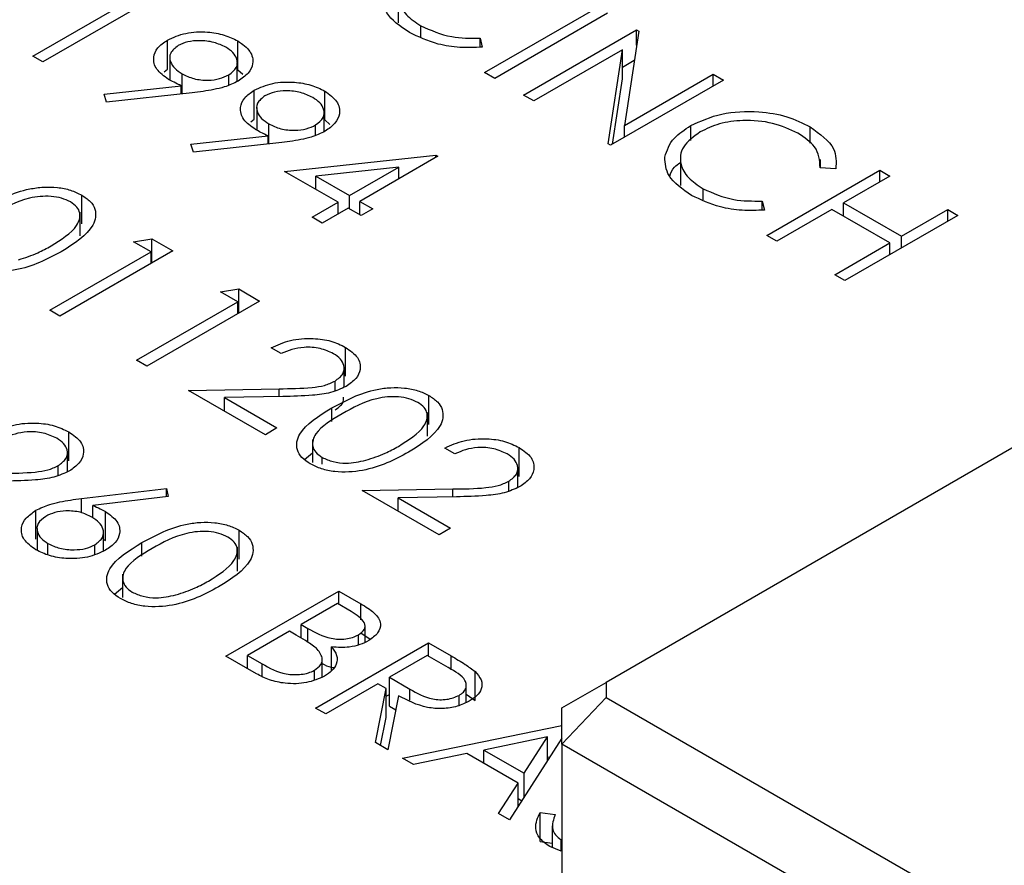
# Model space of a CAD drawing. Header units: inches. Extents: x 1880 to 2363, y -453 to -54.
# Tile 884 of 1056: x 2069.744 to 2070.299, y -71.496 to -71.019. Entities that reach past the tile are written whole.
import ezdxf

# ---------------------------------------------------------------- set-up
doc = ezdxf.new("R2010")
doc.units = ezdxf.units.IN
doc.header["$LTSCALE"] = 0.5
doc.header["$MEASUREMENT"] = 0
doc.layers.add('DSS-M-S', color=53, linetype='Continuous')

msp = doc.modelspace()

# ---------------------------------------------------------------- linework, layer by layer
at = {"layer": 'DSS-M-S', "linetype": 'Continuous', "lineweight": 25}
for p, q in [((2069.95726, -71.00377), (2069.95726, -71.02102)), ((2069.75118, -71.03981), (2069.80829, -71.00684)), ((2069.82053, -71.00637), (2069.75689, -71.04311)), ((2070.00594, -71.04912), (2070.06958, -71.01238)), ((2070.07529, -71.01568), (2070.01165, -71.05241)), ((2070.7212, -71.01961), (2070.07445, -71.39298)), ((2069.97006, -71.02912), (2069.97006, -71.02275)), ((2070.02797, -71.06183), (2070.09161, -71.0251)), ((2070.09281, -71.02579), (2070.08477, -71.07897)), ((2070.09161, -71.0251), (2070.09281, -71.02579)), ((2070.09161, -71.03371), (2070.09161, -71.0251)), ((2069.82715, -71.04714), (2069.82715, -71.03081)), ((2069.8669, -71.04759), (2069.8669, -71.03126)), ((2070.00339, -71.02975), (2070.0046, -71.03482)), ((2070.00339, -71.03483), (2070.00339, -71.02975)), ((2070.08366, -71.03628), (2070.03368, -71.06513)), ((2070.07562, -71.08934), (2070.08366, -71.03628)), ((2070.08366, -71.05261), (2070.08366, -71.03628)), ((2069.75689, -71.04311), (2069.75118, -71.03981)), ((2069.82851, -71.04063), (2069.82851, -71.05334)), ((2070.08366, -71.04602), (2070.09033, -71.04216)), ((2069.82529, -71.04865), (2069.82715, -71.04714)), ((2069.86653, -71.05415), (2069.86653, -71.04364)), ((2069.8669, -71.04759), (2069.86971, -71.05008)), ((2069.83537, -71.0611), (2069.83537, -71.04979)), ((2069.86173, -71.05615), (2069.86173, -71.05041)), ((2070.01165, -71.05241), (2070.00594, -71.04912)), ((2070.14056, -71.05336), (2070.07692, -71.09009)), ((2070.07808, -71.08942), (2070.08366, -71.05261)), ((2070.08477, -71.07897), (2070.13485, -71.05006)), ((2070.13485, -71.05006), (2070.14056, -71.05336)), ((2070.13485, -71.05665), (2070.13485, -71.05006)), ((2069.7914, -71.06125), (2069.83496, -71.05653)), ((2069.83496, -71.06115), (2069.83496, -71.05653)), ((2069.8761, -71.0754), (2069.8761, -71.05907)), ((2069.91585, -71.07585), (2069.91585, -71.05952)), ((2069.79279, -71.06572), (2069.7914, -71.06125)), ((2069.84104, -71.06049), (2069.79279, -71.06572)), ((2070.03368, -71.06513), (2070.02797, -71.06183)), ((2069.87746, -71.06889), (2069.87746, -71.0816)), ((2069.87424, -71.07691), (2069.8761, -71.0754)), ((2069.91549, -71.08241), (2069.91549, -71.0719)), ((2069.91585, -71.07585), (2069.91866, -71.07834)), ((2069.88432, -71.08936), (2069.88432, -71.07805)), ((2069.91069, -71.08441), (2069.91069, -71.07867)), ((2070.08477, -71.08557), (2070.08477, -71.07897)), ((2070.12217, -71.08738), (2070.12217, -71.07905)), ((2070.18949, -71.08897), (2070.18949, -71.07972)), ((2069.84035, -71.08951), (2069.88392, -71.0848)), ((2069.88392, -71.08941), (2069.88392, -71.0848)), ((2069.84174, -71.09398), (2069.84035, -71.08951)), ((2069.89, -71.08875), (2069.84174, -71.09398)), ((2070.07692, -71.09009), (2070.07562, -71.08934)), ((2069.89315, -71.10481), (2069.97847, -71.09567)), ((2069.97963, -71.09633), (2069.93557, -71.12177)), ((2069.97847, -71.09567), (2069.97963, -71.09633)), ((2069.97847, -71.097), (2069.97847, -71.09567)), ((2070.11636, -71.09562), (2070.11636, -71.11286)), ((2070.19536, -71.10277), (2070.19536, -71.09819)), ((2069.9575, -71.10252), (2069.91089, -71.10752)), ((2069.92986, -71.11847), (2069.9575, -71.10252)), ((2069.9575, -71.10911), (2069.9575, -71.10252)), ((2070.16504, -71.14096), (2070.22868, -71.10422)), ((2070.20395, -71.10343), (2070.19513, -71.10275)), ((2070.22868, -71.10422), (2070.23439, -71.10752)), ((2070.22868, -71.11082), (2070.22868, -71.10422)), ((2069.92333, -71.12224), (2069.89315, -71.10481)), ((2069.91089, -71.10752), (2069.92986, -71.11847)), ((2069.91089, -71.11506), (2069.91089, -71.10752)), ((2070.23439, -71.10752), (2070.20828, -71.12259)), ((2070.12915, -71.12096), (2070.12915, -71.11459)), ((2069.77878, -71.13449), (2069.77878, -71.11816)), ((2069.92986, -71.12601), (2069.92986, -71.11847)), ((2069.90865, -71.13072), (2069.92333, -71.12224)), ((2069.92904, -71.12554), (2069.91436, -71.13402)), ((2069.92333, -71.12883), (2069.92333, -71.12224)), ((2069.93639, -71.12978), (2069.92904, -71.12554)), ((2069.93557, -71.12177), (2069.94291, -71.12601)), ((2069.93557, -71.12931), (2069.93557, -71.12177)), ((2069.94291, -71.12601), (2069.93639, -71.12978)), ((2070.16249, -71.12159), (2070.1637, -71.12666)), ((2070.16249, -71.12667), (2070.16249, -71.12159)), ((2070.20176, -71.12636), (2070.17075, -71.14426)), ((2070.23439, -71.1452), (2070.20176, -71.12636)), ((2070.20828, -71.12259), (2070.24092, -71.14143)), ((2070.20828, -71.13013), (2070.20828, -71.12259)), ((2070.24092, -71.14143), (2070.26703, -71.12636)), ((2070.26703, -71.12636), (2070.27274, -71.12966)), ((2070.26703, -71.13296), (2070.26703, -71.12636)), ((2069.77787, -71.14119), (2069.77787, -71.12782)), ((2069.91436, -71.13402), (2069.90865, -71.13072)), ((2070.27274, -71.12966), (2070.2091, -71.1664)), ((2069.80809, -71.14449), (2069.81835, -71.14288)), ((2069.81835, -71.14288), (2069.83012, -71.14968)), ((2069.81835, -71.15647), (2069.81835, -71.14288)), ((2070.17075, -71.14426), (2070.16504, -71.14096)), ((2070.24092, -71.14803), (2070.24092, -71.14143)), ((2069.81788, -71.15015), (2069.80809, -71.14449)), ((2070.20339, -71.1631), (2070.23439, -71.1452)), ((2070.23439, -71.1518), (2070.23439, -71.1452)), ((2069.76077, -71.18312), (2069.81788, -71.15015)), ((2069.83012, -71.14968), (2069.76648, -71.18641)), ((2069.81788, -71.15674), (2069.81788, -71.15015)), ((2070.2091, -71.1664), (2070.20339, -71.1631)), ((2069.85704, -71.17276), (2069.8673, -71.17114)), ((2069.8673, -71.17114), (2069.87907, -71.17794)), ((2069.8673, -71.18473), (2069.8673, -71.17114)), ((2069.86683, -71.17841), (2069.85704, -71.17276)), ((2069.80972, -71.21138), (2069.86683, -71.17841)), ((2069.87907, -71.17794), (2069.81543, -71.21467)), ((2069.86683, -71.185), (2069.86683, -71.17841)), ((2069.76648, -71.18641), (2069.76077, -71.18312)), ((2069.89131, -71.20761), (2069.8856, -71.20431)), ((2069.92757, -71.22038), (2069.92757, -71.20405)), ((2069.81543, -71.21467), (2069.80972, -71.21138)), ((2069.92675, -71.22652), (2069.92675, -71.21584)), ((2069.92165, -71.22854), (2069.92165, -71.22306)), ((2069.83909, -71.22833), (2069.89011, -71.22738)), ((2069.88233, -71.2533), (2069.83909, -71.22833)), ((2069.89216, -71.23181), (2069.85925, -71.23243)), ((2069.89011, -71.23185), (2069.89011, -71.22738)), ((2069.97459, -71.24753), (2069.97459, -71.2312)), ((2069.85925, -71.23243), (2069.88886, -71.24953)), ((2069.85925, -71.23997), (2069.85925, -71.23243)), ((2069.91984, -71.24593), (2069.91984, -71.23824)), ((2069.97368, -71.25423), (2069.97368, -71.24086)), ((2069.77153, -71.26807), (2069.77153, -71.25174)), ((2069.88886, -71.24953), (2069.88233, -71.2533)), ((2069.90891, -71.25608), (2069.90891, -71.26908)), ((2069.77071, -71.2742), (2069.77071, -71.26353)), ((2069.90434, -71.26723), (2069.90891, -71.26349)), ((2069.98922, -71.26413), (2069.98351, -71.26083)), ((2070.02547, -71.2769), (2070.02547, -71.26057)), ((2069.76561, -71.27623), (2069.76561, -71.27075)), ((2069.91441, -71.26986), (2069.91441, -71.26616)), ((2070.02465, -71.28304), (2070.02465, -71.27236)), ((2070.01956, -71.28506), (2070.01956, -71.27959)), ((2069.77861, -71.28936), (2069.82665, -71.28356)), ((2069.82665, -71.28356), (2069.82759, -71.28809)), ((2069.82665, -71.28821), (2069.82665, -71.28356)), ((2069.937, -71.28485), (2069.98802, -71.2839)), ((2069.98024, -71.30982), (2069.937, -71.28485)), ((2069.98802, -71.28837), (2069.98802, -71.2839)), ((2069.77861, -71.29738), (2069.77861, -71.28936)), ((2069.82759, -71.28809), (2069.78506, -71.29323)), ((2069.78506, -71.30015), (2069.78506, -71.29323)), ((2069.99007, -71.28834), (2069.95715, -71.28895)), ((2069.95715, -71.28895), (2069.98677, -71.30605)), ((2069.95715, -71.29649), (2069.95715, -71.28895)), ((2069.75302, -71.31225), (2069.75302, -71.29592)), ((2069.79227, -71.31301), (2069.79227, -71.29668)), ((2069.7536, -71.3062), (2069.7536, -71.31852)), ((2069.79105, -71.31893), (2069.79105, -71.30854)), ((2069.86751, -71.32348), (2069.86751, -71.30715)), ((2069.98677, -71.30605), (2069.98024, -71.30982)), ((2069.75975, -71.32107), (2069.75975, -71.31465)), ((2069.78624, -71.32073), (2069.78624, -71.31537)), ((2069.79105, -71.31237), (2069.79227, -71.31301)), ((2069.81275, -71.32188), (2069.81275, -71.31419)), ((2069.8666, -71.33018), (2069.8666, -71.31681)), ((2069.80183, -71.33203), (2069.80183, -71.34503)), ((2069.79725, -71.34318), (2069.80183, -71.33944)), ((2069.8601, -71.37823), (2069.92374, -71.34149)), ((2069.92374, -71.34149), (2069.93616, -71.34866)), ((2069.92374, -71.34903), (2069.92374, -71.34149)), ((2069.92293, -71.34856), (2069.90253, -71.36033)), ((2069.93068, -71.35303), (2069.92293, -71.34856)), ((2069.93616, -71.35769), (2069.93616, -71.34866)), ((2069.896, -71.3641), (2069.87234, -71.37776)), ((2069.89979, -71.36629), (2069.896, -71.3641)), ((2069.90253, -71.36033), (2069.90637, -71.36255)), ((2069.90253, -71.36792), (2069.90253, -71.36033)), ((2069.90637, -71.37036), (2069.90637, -71.36255)), ((2069.93616, -71.36499), (2069.94149, -71.36868)), ((2069.93852, -71.37037), (2069.93852, -71.36134)), ((2069.91069, -71.40743), (2069.97433, -71.37069)), ((2069.93478, -71.37188), (2069.93478, -71.36621)), ((2069.97433, -71.37069), (2069.98706, -71.37805)), ((2069.97433, -71.37823), (2069.97433, -71.37069)), ((2069.91971, -71.38645), (2069.91971, -71.37301)), ((2069.87731, -71.38817), (2069.8601, -71.37823)), ((2069.87234, -71.37776), (2069.88047, -71.38246)), ((2069.87234, -71.3853), (2069.87234, -71.37776)), ((2069.91439, -71.38993), (2069.91439, -71.37993)), ((2069.97351, -71.37776), (2069.9523, -71.39001)), ((2069.98544, -71.38465), (2069.97351, -71.37776)), ((2069.98706, -71.38589), (2069.98706, -71.37805)), ((2069.88047, -71.3896), (2069.88047, -71.38246)), ((2069.90999, -71.39149), (2069.90999, -71.38617)), ((2070.00061, -71.4032), (2070.00061, -71.38687)), ((2069.9523, -71.39001), (2069.96386, -71.39678)), ((2069.9523, -71.40634), (2069.9523, -71.39001)), ((2070.04945, -71.40741), (2070.07445, -71.39298)), ((2070.07445, -71.39298), (2070.07445, -71.40143)), ((2069.94577, -71.39377), (2069.9164, -71.41073)), ((2069.94442, -71.42691), (2069.95041, -71.39645)), ((2069.95041, -71.39645), (2069.94577, -71.39377)), ((2069.95041, -71.41278), (2069.95041, -71.39645)), ((2069.96386, -71.40308), (2069.96386, -71.39678)), ((2069.99564, -71.40429), (2069.99564, -71.39454)), ((2069.95041, -71.40083), (2069.9523, -71.39974)), ((2069.95747, -71.40053), (2069.95148, -71.43098)), ((2069.99159, -71.40599), (2069.99159, -71.40029)), ((2069.99564, -71.39963), (2070.00061, -71.4032)), ((2070.04945, -71.42782), (2070.07445, -71.40143)), ((2070.07445, -71.40143), (2070.73155, -71.78077)), ((2069.9164, -71.41073), (2069.91069, -71.40743)), ((2069.9523, -71.40634), (2069.95591, -71.40846)), ((2070.04945, -71.42782), (2070.04945, -71.40741)), ((2069.9473, -71.42857), (2069.95041, -71.41278)), ((2069.95964, -71.43569), (2070.04945, -71.41721)), ((2070.04141, -71.42374), (2070.00557, -71.43112)), ((2070.04945, -71.42443), (2070.02002, -71.47055)), ((2070.02832, -71.44425), (2070.04141, -71.42374)), ((2070.04141, -71.43703), (2070.04141, -71.42374)), ((2069.95148, -71.43098), (2069.94442, -71.42691)), ((2070.00557, -71.43866), (2070.00557, -71.43112)), ((2070.00557, -71.43112), (2070.02832, -71.44425)), ((2070.7212, -71.81562), (2070.04945, -71.42782)), ((2070.04945, -71.42782), (2070.04945, -72.63222)), ((2069.96587, -71.43929), (2069.95964, -71.43569)), ((2069.99595, -71.4331), (2069.96587, -71.43929)), ((2070.0248, -71.44976), (2069.99595, -71.4331)), ((2070.04141, -71.4352), (2070.04276, -71.43492)), ((2070.02832, -71.45754), (2070.02832, -71.44425)), ((2070.01381, -71.46696), (2070.0248, -71.44976)), ((2070.0248, -71.46306), (2070.0248, -71.44976)), ((2070.0248, -71.45855), (2070.0269, -71.45977)), ((2070.02002, -71.47055), (2070.01381, -71.46696)), ((2070.03719, -71.46629), (2070.04579, -71.46753)), ((2070.03719, -71.48262), (2070.03719, -71.46629)), ((2070.04412, -71.47387), (2070.04412, -71.48612)), ((2070.04916, -71.48825), (2070.04916, -71.48172)), ((2070.03719, -71.48262), (2070.04412, -71.48362)), ((2070.04914, -71.48824), (2070.04263, -71.48549))]:
    msp.add_line(p, q, dxfattribs=at)
for points, knots in [([(2069.96835, -70.99075), (2069.96472, -70.99341), (2069.95745, -70.99872), (2069.95655, -71.00844), (2069.96105, -71.01677), (2069.96705, -71.02075), (2069.97006, -71.02275)], [0, 0, 0, 0, 0.279434, 0.558921, 0.779283, 1, 1, 1, 1]), ([(2069.96357, -71.02654), (2069.95841, -71.02301), (2069.94921, -71.01672), (2069.94868, -71.00855), (2069.94845, -71.00496)], [0, 0, 0, 0, 0.559804, 1, 1, 1, 1]), ([(2069.82715, -71.03081), (2069.83043, -71.02932), (2069.837, -71.02633), (2069.84901, -71.02588), (2069.85936, -71.02764), (2069.86438, -71.03005), (2069.8669, -71.03126)], [0, 0, 0, 0, 0.279538, 0.558851, 0.779452, 1, 1, 1, 1]), ([(2070.0046, -71.03482), (2070.00039, -71.03498), (2069.99198, -71.03531), (2069.97713, -71.03299), (2069.96871, -71.02898), (2069.96357, -71.02654)], [0, 0, 0, 0, 0.28041, 0.560795, 1, 1, 1, 1]), ([(2069.97006, -71.02275), (2069.97558, -71.02524), (2069.98546, -71.02971), (2069.9979, -71.02973), (2070.00339, -71.02975)], [0, 0, 0, 0, 0.558772, 1, 1, 1, 1]), ([(2069.82778, -71.05295), (2069.82526, -71.05114), (2069.8202, -71.04751), (2069.8188, -71.04092), (2069.82105, -71.03501), (2069.82512, -71.03221), (2069.82715, -71.03081)], [0, 0, 0, 0, 0.279814, 0.559489, 0.779635, 1, 1, 1, 1]), ([(2069.86008, -71.03485), (2069.8579, -71.03382), (2069.85355, -71.03175), (2069.84567, -71.03091), (2069.83837, -71.03152), (2069.83491, -71.03312), (2069.83318, -71.03393)], [0, 0, 0, 0, 0.2800921, 0.5600105, 0.7801305, 1, 1, 1, 1]), ([(2069.8669, -71.03126), (2069.86945, -71.03312), (2069.87455, -71.03685), (2069.87592, -71.04364), (2069.87318, -71.0496), (2069.8691, -71.05249), (2069.86706, -71.05393)], [0, 0, 0, 0, 0.27973, 0.559163, 0.779612, 1, 1, 1, 1]), ([(2069.83318, -71.03393), (2069.83147, -71.03528), (2069.82806, -71.038), (2069.82844, -71.04282), (2069.83092, -71.04684), (2069.83388, -71.04881), (2069.83537, -71.04979)], [0, 0, 0, 0, 0.278472, 0.558424, 0.779098, 1, 1, 1, 1]), ([(2069.86173, -71.05041), (2069.86342, -71.04909), (2069.86681, -71.04646), (2069.86669, -71.04174), (2069.86443, -71.03775), (2069.86153, -71.03582), (2069.86008, -71.03485)], [0, 0, 0, 0, 0.2787219, 0.5585693, 0.7791712, 1, 1, 1, 1]), ([(2069.83496, -71.05653), (2069.83357, -71.0559), (2069.83108, -71.05477), (2069.82879, -71.05351), (2069.82778, -71.05295)], [0, 0, 0, 0, 0.559944, 1, 1, 1, 1]), ([(2069.83537, -71.04979), (2069.83749, -71.05084), (2069.84173, -71.05291), (2069.84958, -71.05367), (2069.85668, -71.05282), (2069.86005, -71.05121), (2069.86173, -71.05041)], [0, 0, 0, 0, 0.280319, 0.55953, 0.779753, 1, 1, 1, 1]), ([(2069.86706, -71.05393), (2069.86452, -71.05513), (2069.86034, -71.0571), (2069.85334, -71.05873), (2069.84726, -71.05976), (2069.84312, -71.06024), (2069.84104, -71.06049)], [0, 0, 0, 0, 0.339295, 0.559425, 0.779695, 1, 1, 1, 1]), ([(2069.8761, -71.05907), (2069.87939, -71.05758), (2069.88596, -71.05459), (2069.89797, -71.05414), (2069.90831, -71.0559), (2069.91334, -71.05831), (2069.91585, -71.05952)], [0, 0, 0, 0, 0.279538, 0.558851, 0.779452, 1, 1, 1, 1]), ([(2069.87674, -71.08121), (2069.87421, -71.0794), (2069.86915, -71.07578), (2069.86775, -71.06918), (2069.87001, -71.06327), (2069.87407, -71.06047), (2069.8761, -71.05907)], [0, 0, 0, 0, 0.279814, 0.559489, 0.779635, 1, 1, 1, 1]), ([(2069.90903, -71.06311), (2069.90685, -71.06208), (2069.9025, -71.06001), (2069.89463, -71.05917), (2069.88732, -71.05978), (2069.88386, -71.06138), (2069.88213, -71.06219)], [0, 0, 0, 0, 0.280092, 0.560011, 0.780131, 1, 1, 1, 1]), ([(2069.91585, -71.05952), (2069.9184, -71.06138), (2069.9235, -71.06511), (2069.92487, -71.0719), (2069.92214, -71.07786), (2069.91806, -71.08075), (2069.91602, -71.08219)], [0, 0, 0, 0, 0.27973, 0.559163, 0.779612, 1, 1, 1, 1]), ([(2069.88213, -71.06219), (2069.88043, -71.06354), (2069.87701, -71.06626), (2069.87739, -71.07108), (2069.87987, -71.0751), (2069.88284, -71.07707), (2069.88432, -71.07805)], [0, 0, 0, 0, 0.2784725, 0.5584236, 0.7790976, 1, 1, 1, 1]), ([(2069.91069, -71.07867), (2069.91238, -71.07736), (2069.91576, -71.07472), (2069.91564, -71.07), (2069.91339, -71.06601), (2069.91048, -71.06408), (2069.90903, -71.06311)], [0, 0, 0, 0, 0.278722, 0.558569, 0.779171, 1, 1, 1, 1]), ([(2070.12217, -71.07905), (2070.12774, -71.0765), (2070.13888, -71.07141), (2070.15922, -71.07054), (2070.17687, -71.07344), (2070.18528, -71.07762), (2070.18949, -71.07972)], [0, 0, 0, 0, 0.279512, 0.55908, 0.779374, 1, 1, 1, 1]), ([(2070.18261, -71.08328), (2070.17808, -71.0812), (2070.16902, -71.07705), (2070.15264, -71.07556), (2070.13792, -71.07755), (2070.13094, -71.08091), (2070.12745, -71.08259)], [0, 0, 0, 0, 0.2798558, 0.5595188, 0.7796855, 1, 1, 1, 1]), ([(2069.88392, -71.0848), (2069.88252, -71.08416), (2069.88003, -71.08303), (2069.87774, -71.08177), (2069.87674, -71.08121)], [0, 0, 0, 0, 0.559944, 1, 1, 1, 1]), ([(2069.88432, -71.07805), (2069.88645, -71.0791), (2069.89068, -71.08117), (2069.89853, -71.08193), (2069.90563, -71.08108), (2069.909, -71.07947), (2069.91069, -71.07867)], [0, 0, 0, 0, 0.280319, 0.55953, 0.779753, 1, 1, 1, 1]), ([(2069.91602, -71.08219), (2069.91348, -71.08339), (2069.90929, -71.08536), (2069.9023, -71.08699), (2069.89621, -71.08802), (2069.89207, -71.0885), (2069.89, -71.08875)], [0, 0, 0, 0, 0.339295, 0.559425, 0.779695, 1, 1, 1, 1]), ([(2070.10755, -71.09681), (2070.10877, -71.09306), (2070.11095, -71.08636), (2070.11874, -71.08129), (2070.12217, -71.07905)], [0, 0, 0, 0, 0.559029, 1, 1, 1, 1]), ([(2070.18949, -71.07972), (2070.19493, -71.08363), (2070.20464, -71.09064), (2070.20416, -71.09952), (2070.20395, -71.10343)], [0, 0, 0, 0, 0.559517, 1, 1, 1, 1]), ([(2070.12745, -71.08259), (2070.12382, -71.08525), (2070.11655, -71.09056), (2070.11565, -71.10029), (2070.12015, -71.10861), (2070.12615, -71.1126), (2070.12915, -71.11459)], [0, 0, 0, 0, 0.279434, 0.558921, 0.779283, 1, 1, 1, 1]), ([(2070.19513, -71.10275), (2070.19487, -71.09865), (2070.19441, -71.09129), (2070.18622, -71.08573), (2070.18261, -71.08328)], [0, 0, 0, 0, 0.5584265, 1, 1, 1, 1]), ([(2070.12267, -71.11838), (2070.11751, -71.11486), (2070.10831, -71.10856), (2070.10778, -71.1004), (2070.10755, -71.09681)], [0, 0, 0, 0, 0.559804, 1, 1, 1, 1]), ([(2070.11035, -71.10759), (2070.1109, -71.10577), (2070.1118, -71.10286), (2070.11511, -71.10064), (2070.11636, -71.09981)], [0, 0, 0, 0, 0.623619, 1, 1, 1, 1]), ([(2069.72403, -71.1252), (2069.73187, -71.12095), (2069.74169, -71.11564), (2069.75718, -71.11355), (2069.76511, -71.11374), (2069.77275, -71.1152), (2069.77677, -71.11717), (2069.77878, -71.11816)], [0, 0, 0, 0, 0.498702, 0.6241765, 0.7494675, 0.8747453, 1, 1, 1, 1]), ([(2070.12915, -71.11459), (2070.13468, -71.11709), (2070.14456, -71.12155), (2070.157, -71.12158), (2070.16249, -71.12159)], [0, 0, 0, 0, 0.558772, 1, 1, 1, 1]), ([(2069.77244, -71.12203), (2069.77084, -71.12128), (2069.76763, -71.11976), (2069.76152, -71.11882), (2069.7553, -71.11884), (2069.74334, -71.12088), (2069.7358, -71.12511), (2069.72976, -71.12848)], [0, 0, 0, 0, 0.125139, 0.250418, 0.375519, 0.500847, 1, 1, 1, 1]), ([(2069.77878, -71.11816), (2069.7805, -71.11932), (2069.78395, -71.12166), (2069.78746, -71.12752), (2069.78544, -71.13861), (2069.77454, -71.14554), (2069.76727, -71.15016)], [0, 0, 0, 0, 0.1256, 0.251197, 0.500581, 1, 1, 1, 1]), ([(2070.1637, -71.12666), (2070.15949, -71.12683), (2070.15107, -71.12716), (2070.13623, -71.12483), (2070.12781, -71.12083), (2070.12267, -71.11838)], [0, 0, 0, 0, 0.28041, 0.560795, 1, 1, 1, 1]), ([(2069.76158, -71.14685), (2069.76726, -71.1433), (2069.77575, -71.13799), (2069.77855, -71.1295), (2069.77635, -71.12482), (2069.77375, -71.12296), (2069.77244, -71.12203)], [0, 0, 0, 0, 0.500072, 0.749021, 0.874598, 1, 1, 1, 1]), ([(2069.74317, -71.1547), (2069.74692, -71.15347), (2069.75361, -71.15128), (2069.75914, -71.1482), (2069.76158, -71.14685)], [0, 0, 0, 0, 0.559599, 1, 1, 1, 1]), ([(2069.76727, -71.15016), (2069.75927, -71.15437), (2069.74729, -71.16067), (2069.72809, -71.16176), (2069.71795, -71.15976), (2069.7139, -71.15777), (2069.71188, -71.15678)], [0, 0, 0, 0, 0.499407, 0.748743, 0.874372, 1, 1, 1, 1]), ([(2069.8856, -71.20431), (2069.88906, -71.20274), (2069.89599, -71.1996), (2069.90848, -71.19865), (2069.91964, -71.20019), (2069.92492, -71.20276), (2069.92757, -71.20405)], [0, 0, 0, 0, 0.280029, 0.559515, 0.779668, 1, 1, 1, 1]), ([(2069.92075, -71.20765), (2069.91835, -71.20652), (2069.91356, -71.20427), (2069.90468, -71.20372), (2069.89706, -71.20507), (2069.89323, -71.20676), (2069.89131, -71.20761)], [0, 0, 0, 0, 0.279699, 0.558847, 0.779176, 1, 1, 1, 1]), ([(2069.92757, -71.20405), (2069.93014, -71.20584), (2069.93528, -71.20942), (2069.9364, -71.21605), (2069.93392, -71.22188), (2069.92989, -71.22467), (2069.92787, -71.22607)], [0, 0, 0, 0, 0.27989, 0.559224, 0.779582, 1, 1, 1, 1]), ([(2069.92165, -71.22306), (2069.92335, -71.22177), (2069.92675, -71.21919), (2069.92704, -71.21454), (2069.92504, -71.21053), (2069.92218, -71.20861), (2069.92075, -71.20765)], [0, 0, 0, 0, 0.279126, 0.558978, 0.77935, 1, 1, 1, 1]), ([(2069.89011, -71.22738), (2069.89631, -71.22733), (2069.90493, -71.22725), (2069.91594, -71.22577), (2069.91975, -71.22397), (2069.92165, -71.22306)], [0, 0, 0, 0, 0.560717, 0.780532, 1, 1, 1, 1]), ([(2069.92787, -71.22607), (2069.92509, -71.22737), (2069.91952, -71.22999), (2069.9068, -71.23146), (2069.89772, -71.23168), (2069.89216, -71.23181)], [0, 0, 0, 0, 0.279288, 0.559154, 1, 1, 1, 1]), ([(2069.91984, -71.23824), (2069.92769, -71.234), (2069.9375, -71.22868), (2069.95299, -71.22659), (2069.96092, -71.22678), (2069.96856, -71.22824), (2069.97258, -71.23021), (2069.97459, -71.2312)], [0, 0, 0, 0, 0.498702, 0.624177, 0.749467, 0.874745, 1, 1, 1, 1]), ([(2069.92165, -71.2394), (2069.92345, -71.23811), (2069.92646, -71.23597), (2069.92639, -71.23325), (2069.92636, -71.23216)], [0, 0, 0, 0, 0.598537, 1, 1, 1, 1]), ([(2069.96826, -71.23508), (2069.96665, -71.23432), (2069.96344, -71.2328), (2069.95734, -71.23186), (2069.95112, -71.23188), (2069.93916, -71.23393), (2069.93161, -71.23815), (2069.92558, -71.24152)], [0, 0, 0, 0, 0.125139, 0.250418, 0.375519, 0.500847, 1, 1, 1, 1]), ([(2069.97459, -71.2312), (2069.97632, -71.23236), (2069.97976, -71.2347), (2069.98327, -71.24056), (2069.98126, -71.25165), (2069.97035, -71.25858), (2069.96308, -71.2632)], [0, 0, 0, 0, 0.1256, 0.251197, 0.500581, 1, 1, 1, 1]), ([(2069.9574, -71.25989), (2069.96307, -71.25634), (2069.97157, -71.25103), (2069.97436, -71.24254), (2069.97217, -71.23786), (2069.96956, -71.236), (2069.96826, -71.23508)], [0, 0, 0, 0, 0.500072, 0.749021, 0.874598, 1, 1, 1, 1]), ([(2069.90769, -71.26982), (2069.90598, -71.26866), (2069.90257, -71.26634), (2069.89915, -71.26052), (2069.90148, -71.24952), (2069.91249, -71.24275), (2069.91984, -71.23824)], [0, 0, 0, 0, 0.1255507, 0.25109, 0.5002501, 1, 1, 1, 1]), ([(2069.92558, -71.24152), (2069.91967, -71.24498), (2069.91084, -71.25017), (2069.90826, -71.25871), (2069.91051, -71.26337), (2069.91311, -71.26523), (2069.91441, -71.26616)], [0, 0, 0, 0, 0.500291, 0.749086, 0.874606, 1, 1, 1, 1]), ([(2069.72956, -71.252), (2069.73302, -71.25043), (2069.73995, -71.24729), (2069.75244, -71.24634), (2069.7636, -71.24788), (2069.76888, -71.25045), (2069.77153, -71.25174)], [0, 0, 0, 0, 0.280029, 0.559515, 0.779668, 1, 1, 1, 1]), ([(2069.76471, -71.25534), (2069.76231, -71.25421), (2069.75752, -71.25196), (2069.74864, -71.25141), (2069.74102, -71.25276), (2069.73719, -71.25445), (2069.73527, -71.2553)], [0, 0, 0, 0, 0.279699, 0.558847, 0.779176, 1, 1, 1, 1]), ([(2069.77153, -71.25174), (2069.7741, -71.25353), (2069.77924, -71.25711), (2069.78036, -71.26374), (2069.77788, -71.26957), (2069.77385, -71.27236), (2069.77183, -71.27376)], [0, 0, 0, 0, 0.27989, 0.559224, 0.779582, 1, 1, 1, 1]), ([(2069.76561, -71.27075), (2069.76731, -71.26946), (2069.77072, -71.26688), (2069.771, -71.26223), (2069.769, -71.25822), (2069.76614, -71.2563), (2069.76471, -71.25534)], [0, 0, 0, 0, 0.279126, 0.558978, 0.77935, 1, 1, 1, 1]), ([(2069.93899, -71.26774), (2069.94273, -71.26651), (2069.94942, -71.26432), (2069.95496, -71.26125), (2069.9574, -71.25989)], [0, 0, 0, 0, 0.559599, 1, 1, 1, 1]), ([(2069.98351, -71.26083), (2069.98697, -71.25926), (2069.99389, -71.25612), (2070.00639, -71.25517), (2070.01754, -71.25671), (2070.02283, -71.25928), (2070.02547, -71.26057)], [0, 0, 0, 0, 0.280029, 0.559515, 0.779668, 1, 1, 1, 1]), ([(2069.96308, -71.2632), (2069.95509, -71.26741), (2069.9431, -71.27371), (2069.9239, -71.27481), (2069.91376, -71.2728), (2069.90971, -71.27081), (2069.90769, -71.26982)], [0, 0, 0, 0, 0.499407, 0.748743, 0.874372, 1, 1, 1, 1]), ([(2070.01865, -71.26417), (2070.01626, -71.26304), (2070.01147, -71.26079), (2070.00259, -71.26024), (2069.99496, -71.26159), (2069.99113, -71.26328), (2069.98922, -71.26413)], [0, 0, 0, 0, 0.2796987, 0.5588466, 0.7791762, 1, 1, 1, 1]), ([(2070.01956, -71.27959), (2070.02126, -71.27829), (2070.02466, -71.27571), (2070.02494, -71.27106), (2070.02294, -71.26705), (2070.02008, -71.26513), (2070.01865, -71.26417)], [0, 0, 0, 0, 0.279126, 0.558978, 0.77935, 1, 1, 1, 1]), ([(2070.02547, -71.26057), (2070.02805, -71.26236), (2070.03319, -71.26594), (2070.0343, -71.27257), (2070.03183, -71.2784), (2070.0278, -71.28119), (2070.02578, -71.28259)], [0, 0, 0, 0, 0.27989, 0.559224, 0.779582, 1, 1, 1, 1]), ([(2069.73407, -71.27507), (2069.74027, -71.27501), (2069.74889, -71.27494), (2069.7599, -71.27346), (2069.76371, -71.27165), (2069.76561, -71.27075)], [0, 0, 0, 0, 0.560717, 0.780532, 1, 1, 1, 1]), ([(2069.91441, -71.26616), (2069.91637, -71.26704), (2069.92028, -71.26879), (2069.92928, -71.2698), (2069.93531, -71.26852), (2069.93899, -71.26774)], [0, 0, 0, 0, 0.280257, 0.560781, 1, 1, 1, 1]), ([(2069.77183, -71.27376), (2069.76905, -71.27506), (2069.76348, -71.27768), (2069.75076, -71.27915), (2069.74168, -71.27937), (2069.73612, -71.2795)], [0, 0, 0, 0, 0.2792879, 0.5591538, 1, 1, 1, 1]), ([(2069.98802, -71.2839), (2069.99421, -71.28385), (2070.00284, -71.28377), (2070.01385, -71.28229), (2070.01765, -71.28049), (2070.01956, -71.27959)], [0, 0, 0, 0, 0.560717, 0.780532, 1, 1, 1, 1]), ([(2070.02578, -71.28259), (2070.023, -71.2839), (2070.01743, -71.28651), (2070.00471, -71.28798), (2069.99562, -71.2882), (2069.99007, -71.28834)], [0, 0, 0, 0, 0.2792879, 0.5591538, 1, 1, 1, 1]), ([(2069.75302, -71.29592), (2069.75552, -71.29474), (2069.75964, -71.29279), (2069.76651, -71.29115), (2069.7725, -71.29012), (2069.77658, -71.28961), (2069.77861, -71.28936)], [0, 0, 0, 0, 0.339374, 0.559486, 0.779731, 1, 1, 1, 1]), ([(2069.78506, -71.29323), (2069.78648, -71.29382), (2069.78901, -71.29489), (2069.79127, -71.29613), (2069.79227, -71.29668)], [0, 0, 0, 0, 0.5599103, 1, 1, 1, 1]), ([(2069.75291, -71.31824), (2069.75041, -71.3164), (2069.7454, -71.31272), (2069.74414, -71.30602), (2069.74698, -71.30017), (2069.751, -71.29734), (2069.75302, -71.29592)], [0, 0, 0, 0, 0.27967, 0.559085, 0.779558, 1, 1, 1, 1]), ([(2069.78454, -71.29976), (2069.78244, -71.29873), (2069.77823, -71.29669), (2069.77043, -71.29606), (2069.76347, -71.29697), (2069.76015, -71.29856), (2069.7585, -71.29935)], [0, 0, 0, 0, 0.280127, 0.559515, 0.779719, 1, 1, 1, 1]), ([(2069.79227, -71.29668), (2069.79474, -71.29847), (2069.79968, -71.30206), (2069.80078, -71.30859), (2069.79831, -71.31435), (2069.7943, -71.31709), (2069.79229, -71.31846)], [0, 0, 0, 0, 0.279638, 0.559326, 0.779527, 1, 1, 1, 1]), ([(2069.7585, -71.29935), (2069.75682, -71.30064), (2069.75345, -71.30321), (2069.75338, -71.30784), (2069.75549, -71.31179), (2069.75833, -71.31369), (2069.75975, -71.31465)], [0, 0, 0, 0, 0.279059, 0.55882, 0.779303, 1, 1, 1, 1]), ([(2069.78624, -71.31537), (2069.78794, -71.31405), (2069.79135, -71.3114), (2069.79119, -71.30667), (2069.78892, -71.30267), (2069.786, -71.30073), (2069.78454, -71.29976)], [0, 0, 0, 0, 0.278754, 0.558605, 0.779147, 1, 1, 1, 1]), ([(2069.81275, -71.31419), (2069.8206, -71.30994), (2069.83042, -71.30463), (2069.84591, -71.30254), (2069.85384, -71.30273), (2069.86147, -71.30419), (2069.8655, -71.30616), (2069.86751, -71.30715)], [0, 0, 0, 0, 0.498702, 0.6241765, 0.7494675, 0.8747453, 1, 1, 1, 1]), ([(2069.86117, -71.31102), (2069.85957, -71.31027), (2069.85636, -71.30875), (2069.85025, -71.30781), (2069.84403, -71.30783), (2069.83207, -71.30987), (2069.82452, -71.3141), (2069.81849, -71.31747)], [0, 0, 0, 0, 0.125139, 0.250418, 0.375519, 0.500847, 1, 1, 1, 1]), ([(2069.86751, -71.30715), (2069.86923, -71.30831), (2069.87268, -71.31065), (2069.87618, -71.31651), (2069.87417, -71.3276), (2069.86327, -71.33453), (2069.856, -71.33915)], [0, 0, 0, 0, 0.1256001, 0.2511969, 0.5005813, 1, 1, 1, 1]), ([(2069.75975, -71.31465), (2069.7619, -71.31566), (2069.7662, -71.31769), (2069.77399, -71.31843), (2069.78115, -71.31775), (2069.78454, -71.31616), (2069.78624, -71.31537)], [0, 0, 0, 0, 0.280018, 0.5598526, 0.7799871, 1, 1, 1, 1]), ([(2069.80061, -71.34577), (2069.7989, -71.34461), (2069.79549, -71.34229), (2069.79206, -71.33647), (2069.79439, -71.32547), (2069.80541, -71.3187), (2069.81275, -71.31419)], [0, 0, 0, 0, 0.125551, 0.25109, 0.50025, 1, 1, 1, 1]), ([(2069.85031, -71.33584), (2069.85598, -71.33229), (2069.86448, -71.32698), (2069.86727, -71.31849), (2069.86508, -71.31381), (2069.86248, -71.31195), (2069.86117, -71.31102)], [0, 0, 0, 0, 0.500072, 0.749021, 0.874598, 1, 1, 1, 1]), ([(2069.79229, -71.31846), (2069.78905, -71.31996), (2069.78257, -71.32294), (2069.77069, -71.32353), (2069.7604, -71.32182), (2069.75541, -71.31943), (2069.75291, -71.31824)], [0, 0, 0, 0, 0.279631, 0.55896, 0.779478, 1, 1, 1, 1]), ([(2069.81849, -71.31747), (2069.81259, -71.32093), (2069.80375, -71.32612), (2069.80118, -71.33466), (2069.80343, -71.33932), (2069.80602, -71.34118), (2069.80732, -71.34211)], [0, 0, 0, 0, 0.500291, 0.749086, 0.874606, 1, 1, 1, 1]), ([(2069.8319, -71.34369), (2069.83565, -71.34246), (2069.84234, -71.34027), (2069.84787, -71.33719), (2069.85031, -71.33584)], [0, 0, 0, 0, 0.559599, 1, 1, 1, 1]), ([(2069.856, -71.33915), (2069.848, -71.34336), (2069.83602, -71.34966), (2069.81682, -71.35076), (2069.80667, -71.34875), (2069.80263, -71.34676), (2069.80061, -71.34577)], [0, 0, 0, 0, 0.499407, 0.748743, 0.874372, 1, 1, 1, 1]), ([(2069.80732, -71.34211), (2069.80928, -71.34299), (2069.81319, -71.34474), (2069.8222, -71.34575), (2069.82822, -71.34447), (2069.8319, -71.34369)], [0, 0, 0, 0, 0.280257, 0.560781, 1, 1, 1, 1]), ([(2069.93616, -71.34866), (2069.93883, -71.35027), (2069.94414, -71.35347), (2069.94807, -71.35948), (2069.94629, -71.36533), (2069.9425, -71.36807), (2069.94061, -71.36944)], [0, 0, 0, 0, 0.281317, 0.559922, 0.779935, 1, 1, 1, 1]), ([(2069.93478, -71.36621), (2069.93616, -71.36519), (2069.93824, -71.36367), (2069.93866, -71.36111), (2069.93757, -71.35735), (2069.93374, -71.35495), (2069.93068, -71.35303)], [0, 0, 0, 0, 0.249284, 0.374925, 0.500645, 1, 1, 1, 1]), ([(2069.90637, -71.36255), (2069.91037, -71.36485), (2069.91539, -71.36773), (2069.92354, -71.36871), (2069.92767, -71.36854), (2069.93163, -71.36775), (2069.93373, -71.36672), (2069.93478, -71.36621)], [0, 0, 0, 0, 0.4986071, 0.6240085, 0.7494012, 0.8747358, 1, 1, 1, 1]), ([(2069.91094, -71.37359), (2069.909, -71.37216), (2069.90554, -71.36959), (2069.90154, -71.3673), (2069.89979, -71.36629)], [0, 0, 0, 0, 0.559734, 1, 1, 1, 1]), ([(2069.94061, -71.36944), (2069.939, -71.37024), (2069.93578, -71.37185), (2069.92858, -71.37358), (2069.92307, -71.37322), (2069.91971, -71.37301)], [0, 0, 0, 0, 0.280867, 0.561527, 1, 1, 1, 1]), ([(2069.90999, -71.38617), (2069.91135, -71.38516), (2069.9141, -71.38314), (2069.91496, -71.37839), (2069.91246, -71.37541), (2069.91094, -71.37359)], [0, 0, 0, 0, 0.279944, 0.560429, 1, 1, 1, 1]), ([(2069.91971, -71.37301), (2069.92085, -71.37455), (2069.92311, -71.37764), (2069.92286, -71.38242), (2069.92017, -71.38648), (2069.91719, -71.38847), (2069.9157, -71.38947)], [0, 0, 0, 0, 0.280382, 0.559606, 0.779765, 1, 1, 1, 1]), ([(2069.98706, -71.37805), (2069.98977, -71.3796), (2069.99462, -71.38238), (2069.99878, -71.3855), (2070.00061, -71.38687)], [0, 0, 0, 0, 0.56024, 1, 1, 1, 1]), ([(2069.88047, -71.38246), (2069.88464, -71.38485), (2069.89088, -71.38845), (2069.90125, -71.3888), (2069.90671, -71.38776), (2069.90889, -71.3867), (2069.90999, -71.38617)], [0, 0, 0, 0, 0.49936, 0.748736, 0.874399, 1, 1, 1, 1]), ([(2069.91439, -71.38229), (2069.91595, -71.38321), (2069.91788, -71.38435), (2069.9205, -71.38459), (2069.921, -71.38464)], [0, 0, 0, 0, 0.80818, 1, 1, 1, 1]), ([(2069.99159, -71.40029), (2069.99245, -71.39972), (2069.99418, -71.39856), (2069.99545, -71.39636), (2069.99582, -71.39409), (2069.99421, -71.38957), (2069.98934, -71.38683), (2069.98544, -71.38465)], [0, 0, 0, 0, 0.125307, 0.250617, 0.375954, 0.501281, 1, 1, 1, 1]), ([(2070.00061, -71.38687), (2070.00195, -71.38841), (2070.00462, -71.39148), (2070.00453, -71.39638), (2070.00191, -71.40057), (2069.99883, -71.40259), (2069.99729, -71.4036)], [0, 0, 0, 0, 0.279797, 0.5595, 0.779626, 1, 1, 1, 1]), ([(2069.9157, -71.38947), (2069.91247, -71.3909), (2069.906, -71.39376), (2069.89423, -71.39394), (2069.88442, -71.39183), (2069.87968, -71.38939), (2069.87731, -71.38817)], [0, 0, 0, 0, 0.279141, 0.558654, 0.779059, 1, 1, 1, 1]), ([(2069.96386, -71.39678), (2069.96778, -71.39903), (2069.97269, -71.40185), (2069.98062, -71.40284), (2069.98607, -71.40261), (2069.98939, -71.40122), (2069.99159, -71.40029)], [0, 0, 0, 0, 0.4998271, 0.6254978, 0.7512079, 1, 1, 1, 1]), ([(2069.99729, -71.4036), (2069.99511, -71.40466), (2069.99075, -71.40679), (2069.98226, -71.40806), (2069.96974, -71.40701), (2069.96253, -71.4032), (2069.95747, -71.40053)], [0, 0, 0, 0, 0.18712, 0.373979, 0.560911, 1, 1, 1, 1]), ([(2070.04263, -71.48549), (2070.04051, -71.48399), (2070.03628, -71.481), (2070.03382, -71.47405), (2070.03591, -71.46923), (2070.03719, -71.46629)], [0, 0, 0, 0, 0.27988, 0.559666, 1, 1, 1, 1]), ([(2070.04579, -71.46753), (2070.04478, -71.4703), (2070.04336, -71.47416), (2070.04553, -71.47914), (2070.04795, -71.48086), (2070.04916, -71.48172)], [0, 0, 0, 0, 0.559321, 0.779782, 1, 1, 1, 1])]:
    msp.add_open_spline(points, degree=3, knots=knots, dxfattribs=at)

doc.saveas('drawing.dxf')
